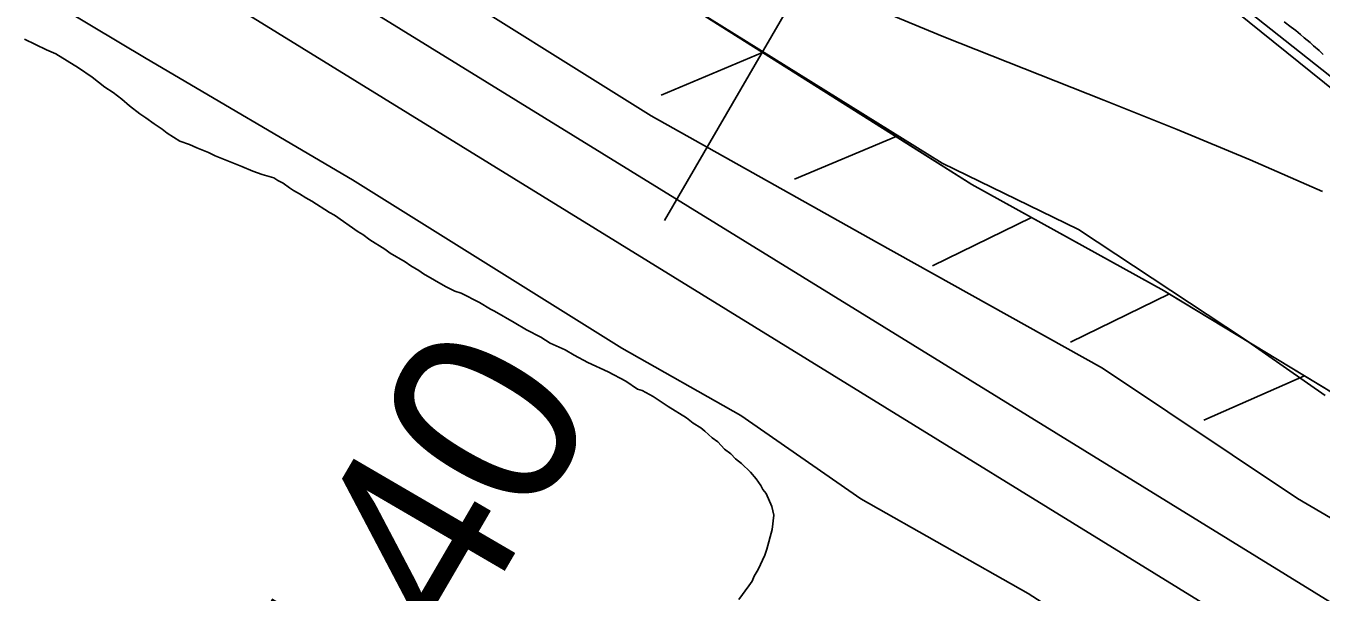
# Model space of a CAD drawing. Extents: x 3823584 to 3861785, y 301729 to 327625.
# Drawn here: x 3840664 to 3841238, y 321673 to 321924 of the extents above; entities that cross this region are included whole.
import ezdxf

# ---------------------------------------------------------------- set-up
doc = ezdxf.new("R2010")
doc.units = 0
for name, color, linetype in [('V-LEVE-TOET', 7, 'Continuous'), ('V-RIVR-EDGE', 7, 'Continuous'), ('V-RIVR-RANG', 7, 'Continuous'), ('V-RIVR-RANG-IDEN', 7, 'Continuous'), ('V-RRAP-FSHR', 7, 'Continuous'), ('V-SITE-VEGE', 7, 'Continuous'), ('V-SURV-LINE', 7, 'Continuous'), ('V-TOPO-MINR', 7, 'Continuous'), ('V-WETL-SWMP', 7, 'Continuous')]:
    doc.layers.add(name, color=color, linetype=linetype)

msp = doc.modelspace()

# ---------------------------------------------------------------- linework, layer by layer
at = {"layer": 'V-LEVE-TOET'}
for points in [[(3840105.06, 322269.8), (3840108.1, 322267.41), (3840111.71, 322266.54), (3840134, 322260.14), (3840152.39, 322253.39), (3840175.01, 322243.98), (3840238.78, 322203.08), (3840360.83, 322129.96), (3840517.31, 322036.71), (3840643.65, 321954), (3840717.36, 321909.89), (3840808.89, 321856.03), (3840928.25, 321781.37), (3840981.1, 321751.5), (3841034.31, 321714.42), (3841108.6, 321672.41), (3841170.86, 321632.41), (3841256.96, 321580.9)], [(3841296.23, 321674.62), (3841227.97, 321714.57), (3841141.51, 321772.39), (3841041.25, 321828.29), (3840941.29, 321884.48), (3840836.74, 321949.95), (3840688.09, 322041.17), (3840534.87, 322138.95)]]:
    msp.add_lwpolyline(points, dxfattribs=at)
at = {"layer": 'V-RIVR-EDGE'}
msp.add_spline([(3836304.38, 325474.18), (3836346.41, 325438.32), (3836389.41, 325406.07), (3836417.64, 325385.43), (3836442.67, 325366.73), (3836470.25, 325340.95), (3836497.82, 325313.88), (3836554.9, 325258.45), (3836598.51, 325215.91), (3836636.36, 325181.1), (3836681.26, 325139.85), (3836737.07, 325093.42), (3836790.94, 325041.22), (3836840.33, 324993.52), (3836889.07, 324947.12), (3836934.61, 324907.14), (3836980.81, 324871.03), (3837015.47, 324849.09), (3837040.49, 324829.1), (3837085.39, 324787.2), (3837143.76, 324734.34), (3837181.61, 324700.82), (3837223.29, 324659.57), (3837272.05, 324619.59), (3837314.38, 324579.63), (3837346.45, 324546.76), (3837364.4, 324527.43), (3837395.83, 324500.35), (3837442.02, 324462.31), (3837492.71, 324422.97), (3837554.31, 324372.67), (3837573.56, 324361.05), (3837583.2, 324359.1), (3837596.69, 324352.64), (3837621.08, 324337.79), (3837648.03, 324319.73), (3837677.54, 324292.01), (3837718.58, 324249.48), (3837753.85, 324214.68), (3837781.43, 324188.89), (3837800.05, 324179.85), (3837819.95, 324170.8), (3837850.72, 324134.08), (3837874.45, 324110.23), (3837909.07, 324073.5), (3837941.78, 324040.64), (3837989.87, 323991.66), (3838022.58, 323960.72), (3838034.12, 323947.83), (3838046.3, 323933.66), (3838066.83, 323916.25), (3838089.91, 323892.41), (3838140.59, 323849.21), (3838186.14, 323811.17), (3838215.65, 323785.38), (3838265.68, 323736.4), (3838297.1, 323707.39), (3838336.87, 323671.94), (3838359.95, 323645.52), (3838385.62, 323627.46), (3838404.24, 323615.84), (3838421.56, 323601.65), (3838441.44, 323582.32), (3838460.05, 323567.49), (3838468.4, 323563.61), (3838484.45, 323555.21), (3838548.59, 323496.55), (3838595.44, 323464.29), (3838649.98, 323422.37), (3838701.3, 323379.82), (3838749.43, 323345.62), (3838798.22, 323317.86), (3838856.62, 323274.64), (3838932.99, 323221.74), (3838989.47, 323184.31), (3839037.6, 323150.12), (3839068.42, 323134.62), (3839093.42, 323104.98), (3839110.73, 323086.94), (3839122.93, 323081.12), (3839143.46, 323065.64), (3839172.34, 323044.36), (3839190.96, 323032.74), (3839215.99, 323015.96), (3839242.32, 323006.26), (3839316.8, 322969.43), (3839341.84, 322955.87), (3839371.38, 322944.22), (3839391.29, 322935.81), (3839417.61, 322920.32), (3839461.26, 322894.5), (3839483.71, 322873.23), (3839520.3, 322851.28), (3839555.6, 322828.69), (3839599.9, 322806.72), (3839718.7, 322751.14), (3839768.14, 322726.59), (3839807.95, 322705.92), (3839836.85, 322696.21), (3839865.1, 322680.71), (3839887.57, 322667.8), (3839924.17, 322652.28), (3839969.76, 322630.31), (3840004.43, 322612.22), (3840037.82, 322597.35), (3840085.35, 322579.88), (3840108.46, 322565.68), (3840121.92, 322548.93), (3840123.18, 322539.92), (3840122.53, 322533.5), (3840118, 322521.29), (3840112.84, 322514.24), (3840095.47, 322509.14), (3840089.68, 322509.15), (3840085.17, 322504.66), (3840084.51, 322498.23), (3840085.78, 322491.8), (3840130.72, 322467.26), (3840169.89, 322448.52), (3840197.51, 322439.45), (3840209.08, 322437.5), (3840231.59, 322441.3), (3840246.39, 322448.98), (3840266.34, 322458.57), (3840273.43, 322466.27), (3840278.59, 322471.4), (3840288.9, 322480.37), (3840295.98, 322484.85), (3840301.77, 322484.84), (3840308.2, 322484.82), (3840320.4, 322479.01), (3840324.87, 322470), (3840326.78, 322461.63), (3840338.32, 322450.03), (3840344.74, 322444.88), (3840366.58, 322437.75), (3840385.84, 322428.06), (3840421.8, 322409.33), (3840466.1, 322385.43), (3840492.41, 322368.65), (3840506.53, 322357.04), (3840533.49, 322340.26), (3840559.18, 322331.2), (3840587.44, 322322.13), (3840611.85, 322311.78), (3840642.02, 322296.28), (3840678.62, 322276.26), (3840712.64, 322255.6), (3840733.18, 322242.05), (3840784.53, 322210.43), (3840835.89, 322183.3), (3840892.39, 322153.59), (3840923.85, 322139.37), (3840950.82, 322127.08), (3840989.33, 322099.99), (3841017.57, 322082.56), (3841061.24, 322062.52), (3841092.69, 322044.45), (3841151.1, 322005.09), (3841210.78, 321964.44), (3841240.29, 321939.29), (3841299.97, 321894.79), (3841335.89, 321862.55), (3841374.37, 321823.89), (3841411.57, 321789.72), (3841444.92, 321758.14), (3841469.94, 321736.22), (3841482.12, 321723.98), (3841496.22, 321704.66), (3841509.05, 321694.34), (3841523.18, 321687.23), (3841573.9, 321660.75), (3841623.97, 321631.69), (3841667.62, 321606.51), (3841696.52, 321593.59), (3841738.26, 321575.48), (3841787.07, 321556.72), (3841815.99, 321552.15), (3841851.33, 321544.99), (3841886.66, 321533.33), (3841930.32, 321511.36), (3841950.22, 321498.46), (3841977.18, 321482.96), (3841998.38, 321476.48), (3842052.99, 321463.49), (3842082.55, 321456.34), (3842109.52, 321444.7), (3842146.12, 321427.26), (3842196.2, 321402.06), (3842241.13, 321374.95), (3842288.63, 321345.26), (3842321.38, 321327.18), (3842366.94, 321295.56), (3842395.19, 321280.07), (3842429.22, 321264.55), (3842452.35, 321258.71), (3842470.97, 321249.66)], degree=3, dxfattribs=at)
at = {"layer": 'V-RIVR-RANG'}
msp.add_line((3840947.24, 321837.94), (3841428.98, 322668.31), dxfattribs=at)
at = {"layer": 'V-RRAP-FSHR'}
for p, q in [((3840990.76, 321912.53), (3840945.72, 321893.65)), ((3841049.96, 321875.17), (3841004.92, 321856.29)), ((3841110.04, 321839.31), (3841066.16, 321817.88)), ((3841171.28, 321805.41), (3841127.4, 321783.98)), ((3841231.09, 321769.05), (3841186.41, 321749.35))]:
    msp.add_line(p, q, dxfattribs=at)
for points in [[(3838584.55, 323453.18), (3839140.52, 323058.61), (3839543.74, 322819.53), (3839845.06, 322663.99), (3840154, 322502.28), (3840416.19, 322378.04), (3840782.04, 322188.72), (3841154.61, 321971.73), (3841326.43, 321835.61), (3841504.48, 321676.94), (3841739.25, 321554.11), (3842017.76, 321437.98)], [(3842406.25, 321187.94), (3842314.68, 321224.18), (3841819.6, 321436.79), (3841708.8, 321488.45), (3841664.47, 321495.1), (3841624.34, 321499.3), (3841599.79, 321502.55), (3841570.82, 321520.88), (3841543.46, 321555.2), (3841521.62, 321583.44), (3841349.76, 321697.16), (3841168.92, 321806.72), (3841083.5, 321854.01), (3840774.5, 322048.99), (3840376.76, 322293.55), (3840194.77, 322413.01), (3840091.92, 322469.18), (3840081.41, 322471.98), (3840073.37, 322469.22), (3840030.26, 322437.09)], [(3840990.76, 321912.53), (3840931.56, 321949.89)], [(3841049.96, 321875.17), (3840990.76, 321912.53)], [(3841110.04, 321839.31), (3841083.5, 321854.01), (3841049.95, 321875.17)], [(3841171.23, 321805.32), (3841168.92, 321806.72), (3841110.04, 321839.31)], [(3841231.09, 321769.05), (3841171.22, 321805.32)], [(3841290.96, 321732.78), (3841231.09, 321769.05)]]:
    msp.add_lwpolyline(points, dxfattribs=at)
at = {"layer": 'V-SITE-VEGE'}
for points in [[(3841239.4, 321911.56), (3841237.58, 321913.35), (3841235.16, 321915.43), (3841233.64, 321916.92), (3841230.92, 321919), (3841229.4, 321920.49), (3841227.28, 321922.27), (3841225.17, 321923.76), (3841222.14, 321926.13)], [(3840663.38, 321918.45), (3840673.04, 321913.73), (3840677.26, 321911.97), (3840687.23, 321905.75), (3840693.28, 321901.59), (3840699.02, 321897.14), (3840702.65, 321894.77), (3840706.58, 321891.8), (3840709.92, 321888.82), (3840714.46, 321885.26), (3840717.17, 321883.48), (3840720.81, 321880.81), (3840724.43, 321878.44), (3840726.55, 321876.65), (3840732.29, 321873.1), (3840736.51, 321871.63), (3840739.83, 321870.16), (3840744.96, 321868.1), (3840747.97, 321866.63), (3840759.74, 321861.93), (3840764.56, 321859.86), (3840768.78, 321858.4), (3840773.9, 321856.95), (3840775.72, 321855.76), (3840778.13, 321854.58), (3840780.85, 321852.5), (3840782.67, 321851.32), (3840785.39, 321849.84), (3840788.1, 321848.06), (3840790.82, 321846.58), (3840798.68, 321841.54), (3840800.79, 321840.36), (3840811.38, 321832.94), (3840813.49, 321831.76), (3840816.52, 321829.38), (3840823.16, 321825.23), (3840825.58, 321823.45), (3840832.23, 321819.61), (3840834.65, 321817.82), (3840838.27, 321815.75), (3840840.39, 321814.27), (3840850.06, 321808.65), (3840854.28, 321806.58), (3840856.99, 321805.71), (3840865.14, 321801.57), (3840869.98, 321798.61), (3840871.79, 321797.73), (3840880.54, 321792.7), (3840885.98, 321789.44), (3840892.32, 321786.19), (3840896.56, 321783.52), (3840903.19, 321780.58), (3840907.12, 321778.21), (3840913.16, 321774.96), (3840922.21, 321770.83), (3840930.06, 321766.7), (3840935.2, 321763.14), (3840937.31, 321762.55), (3840942.14, 321759.89), (3840948.79, 321755.45), (3840956.95, 321750.41), (3840959.97, 321748.03), (3840963.3, 321745.96), (3840965.11, 321744.48), (3840968.44, 321741.5), (3840970.86, 321739.72), (3840973.9, 321736.44), (3840976.62, 321734.36), (3840978.74, 321732.28), (3840981.46, 321730.2), (3840985.41, 321726.33), (3840987.84, 321723.35), (3840989.97, 321720.36), (3840990.88, 321718.56), (3840992.4, 321716.78), (3840994.86, 321711.09), (3840995.79, 321707.19), (3840994.95, 321700.87), (3840992.62, 321692.14), (3840991.75, 321689.43), (3840988.8, 321683.09), (3840987.02, 321680.07), (3840986.14, 321677.96), (3840984.66, 321675.84), (3840980.2, 321669.79)]]:
    msp.add_lwpolyline(points, dxfattribs=at)
at = {"layer": 'V-SURV-LINE'}
for points in [[(3840047.7, 322405.34), (3841462.37, 321533.11)], [(3841446.61, 321507.58), (3840031.94, 322379.82)]]:
    msp.add_lwpolyline(points, dxfattribs=at)
at = {"layer": 'V-TOPO-MINR'}
msp.add_lwpolyline([(3839947.53, 322588.87), (3840547.98, 322188.3), (3840569.08, 322174.64), (3840590.42, 322161.37), (3840612.11, 322148.69), (3840634.03, 322136.41), (3840806.04, 322043.13), (3840871, 322009.42), (3840936.7, 321977.31), (3841003.52, 321947.59), (3841071.08, 321919.48), (3841142.18, 321891.4), (3841174.65, 321878.28), (3841206.98, 321864.82), (3841239.09, 321850.86)], dxfattribs=at)
at = {"layer": 'V-WETL-SWMP'}
for points in [[(3841240.26, 321760.38), (3841204.58, 321785.3), (3841130.83, 321833.92), (3841070.47, 321863.43), (3840955.05, 321935.11), (3840902.76, 321969.2), (3840851.08, 322002.09), (3840743.25, 322064.82), (3840706.13, 322083.42), (3840654.7, 322122.62)], [(3841195.13, 321935.16), (3841245.37, 321894.74)]]:
    msp.add_lwpolyline(points, dxfattribs=at)

# ---------------------------------------------------------------- texts
at = {"layer": 'V-RIVR-RANG-IDEN'}
msp.add_text('U-140', height=83, rotation=59.73833, dxfattribs=at).set_placement((3840766.85, 321494.73))

doc.saveas('drawing.dxf')
